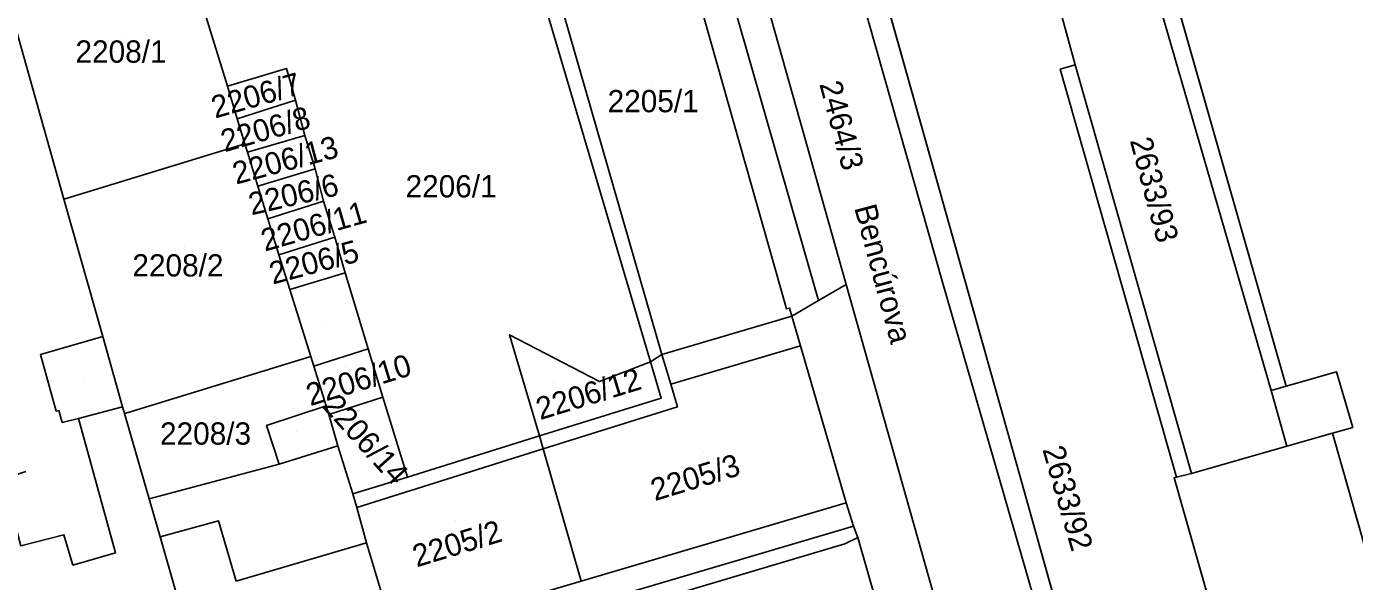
# Model space of a CAD drawing. Extents: x -263423 to -261326, y -1240067 to -1237864.
# Drawn here: x -262302.9 to -262183.7, y -1238744.5 to -1238694.7 of the extents above; entities that cross this region are included whole.
import ezdxf

# ---------------------------------------------------------------- set-up
doc = ezdxf.new("R2010")
doc.units = 0
for name, color, linetype in [('body_kn', 7, 'Continuous'), ('kladpar_druhypozemkov', 7, 'Continuous'), ('kladpar_hranice', 7, 'Continuous'), ('kladpar_parcelnecisla', 7, 'Continuous'), ('kladpar_plochy', 7, 'Continuous'), ('popisy', 7, 'Continuous'), ('zappar_hrandruhpozemk', 7, 'Continuous')]:
    doc.layers.add(name, color=color, linetype=linetype)

msp = doc.modelspace()

# ---------------------------------------------------------------- linework, layer by layer
at = {"layer": 'body_kn'}
for p, q in [((-262279.57, -1238698.47), (-262279.57, -1238698.47)), ((-262279.57, -1238698.47), (-262279.57, -1238698.47)), ((-262208.79, -1238698.15), (-262208.79, -1238698.15)), ((-262208.79, -1238698.15), (-262208.79, -1238698.15)), ((-262210.12, -1238698.53), (-262210.12, -1238698.53)), ((-262284.86, -1238700.08), (-262284.86, -1238700.08)), ((-262278.78, -1238701.33), (-262278.78, -1238701.33)), ((-262278.78, -1238701.33), (-262278.78, -1238701.33)), ((-262284, -1238703), (-262284, -1238703)), ((-262283.31, -1238705.25), (-262283.31, -1238705.25)), ((-262283.31, -1238705.25), (-262283.31, -1238705.25)), ((-262277.92, -1238704.51), (-262277.92, -1238704.51)), ((-262283.08, -1238705.99), (-262283.08, -1238705.99)), ((-262283.08, -1238705.99), (-262283.08, -1238705.99)), ((-262277, -1238707.49), (-262277, -1238707.49)), ((-262277, -1238707.49), (-262277, -1238707.49)), ((-262282.16, -1238709.04), (-262282.16, -1238709.04)), ((-262299.56, -1238710.21), (-262299.56, -1238710.21)), ((-262299.36, -1238710.15), (-262299.36, -1238710.15)), ((-262276.26, -1238710.41), (-262276.26, -1238710.41)), ((-262276.26, -1238710.41), (-262276.26, -1238710.41)), ((-262281.26, -1238711.97), (-262281.26, -1238711.97)), ((-262275.25, -1238713.64), (-262275.25, -1238713.64)), ((-262275.25, -1238713.64), (-262275.25, -1238713.64)), ((-262280.25, -1238715.2), (-262280.25, -1238715.2)), ((-262274.31, -1238716.84), (-262274.31, -1238716.84)), ((-262274.31, -1238716.84), (-262274.31, -1238716.84)), ((-262279.27, -1238718.32), (-262279.27, -1238718.32)), ((-262229.32, -1238717.88), (-262229.32, -1238717.88)), ((-262229.32, -1238717.88), (-262229.32, -1238717.88)), ((-262220.63, -1238717.89), (-262220.63, -1238717.89)), ((-262231.81, -1238719.32), (-262231.81, -1238719.32)), ((-262234.68, -1238720.07), (-262234.68, -1238720.07)), ((-262234.42, -1238720), (-262234.42, -1238720)), ((-262234.21, -1238720.71), (-262234.21, -1238720.71)), ((-262296.07, -1238722.56), (-262296.07, -1238722.56)), ((-262296.07, -1238722.56), (-262296.07, -1238722.56)), ((-262259.55, -1238722.39), (-262259.55, -1238722.39)), ((-262259.55, -1238722.39), (-262259.55, -1238722.39)), ((-262233.43, -1238723.38), (-262233.43, -1238723.38)), ((-262301.67, -1238724.17), (-262301.67, -1238724.17)), ((-262277.4, -1238724.35), (-262277.4, -1238724.35)), ((-262277.4, -1238724.35), (-262277.4, -1238724.35)), ((-262272.25, -1238723.65), (-262272.25, -1238723.65)), ((-262272.25, -1238723.65), (-262272.25, -1238723.65)), ((-262245.87, -1238724.15), (-262245.87, -1238724.15)), ((-262245.87, -1238724.15), (-262245.87, -1238724.15)), ((-262277.13, -1238725.22), (-262277.13, -1238725.22)), ((-262246.9, -1238724.82), (-262246.9, -1238724.82)), ((-262185.32, -1238725.72), (-262185.32, -1238725.72)), ((-262251.48, -1238726.6), (-262251.48, -1238726.6)), ((-262245.08, -1238726.83), (-262245.08, -1238726.83)), ((-262245.08, -1238726.83), (-262245.08, -1238726.83)), ((-262189.84, -1238727), (-262189.84, -1238727)), ((-262270.92, -1238727.99), (-262270.92, -1238727.99)), ((-262270.92, -1238727.99), (-262270.92, -1238727.99)), ((-262245.93, -1238728.09), (-262245.93, -1238728.09)), ((-262191.19, -1238727.39), (-262191.19, -1238727.39)), ((-262191.19, -1238727.39), (-262191.19, -1238727.39)), ((-262300.26, -1238729.25), (-262300.26, -1238729.25)), ((-262300.01, -1238729.19), (-262300.01, -1238729.19)), ((-262294.29, -1238728.85), (-262294.29, -1238728.85)), ((-262294.11, -1238729.46), (-262294.11, -1238729.46)), ((-262293.8, -1238729.36), (-262293.8, -1238729.36)), ((-262276, -1238728.78), (-262276, -1238728.78)), ((-262244.48, -1238728.87), (-262244.48, -1238728.87)), ((-262299.7, -1238730.27), (-262299.7, -1238730.27)), ((-262298.24, -1238729.9), (-262298.24, -1238729.9)), ((-262281.36, -1238730.53), (-262281.36, -1238730.53)), ((-262275.78, -1238729.55), (-262275.78, -1238729.55)), ((-262256.86, -1238731.48), (-262256.86, -1238731.48)), ((-262185.68, -1238731.23), (-262185.68, -1238731.23)), ((-262185.68, -1238731.23), (-262185.68, -1238731.23)), ((-262183.85, -1238730.71), (-262183.85, -1238730.71)), ((-262274.97, -1238732.37), (-262274.97, -1238732.37)), ((-262256.52, -1238732.65), (-262256.52, -1238732.65)), ((-262256.52, -1238732.65), (-262256.52, -1238732.65)), ((-262189.76, -1238732.39), (-262189.76, -1238732.39)), ((-262280.22, -1238734.01), (-262280.22, -1238734.01)), ((-262280.22, -1238734.01), (-262280.22, -1238734.01)), ((-262268.72, -1238735.17), (-262268.72, -1238735.17)), ((-262268.72, -1238735.17), (-262268.72, -1238735.17)), ((-262213.8, -1238734.81), (-262213.8, -1238734.81)), ((-262213.8, -1238734.81), (-262213.8, -1238734.81)), ((-262199.9, -1238735.23), (-262199.9, -1238735.23)), ((-262199.68, -1238735.18), (-262199.68, -1238735.18)), ((-262198.32, -1238734.86), (-262198.32, -1238734.86)), ((-262291.9, -1238737.12), (-262291.9, -1238737.12)), ((-262291.78, -1238737.54), (-262291.78, -1238737.54)), ((-262273.62, -1238736.69), (-262273.62, -1238736.69)), ((-262273.62, -1238736.69), (-262273.62, -1238736.69)), ((-262229.33, -1238737.48), (-262229.33, -1238737.48)), ((-262273.25, -1238737.9), (-262273.25, -1238737.9)), ((-262273.25, -1238737.9), (-262273.25, -1238737.9)), ((-262285.69, -1238739.1), (-262285.69, -1238739.1)), ((-262228.66, -1238739.58), (-262228.66, -1238739.58)), ((-262228.66, -1238739.58), (-262228.66, -1238739.58)), ((-262299.55, -1238740.35), (-262299.55, -1238740.35)), ((-262290.92, -1238740.55), (-262290.92, -1238740.55)), ((-262290.92, -1238740.55), (-262290.92, -1238740.55)), ((-262272.39, -1238741.08), (-262272.39, -1238741.08)), ((-262229.44, -1238741.16), (-262229.44, -1238741.16)), ((-262228.29, -1238740.6), (-262228.29, -1238740.6)), ((-262294.94, -1238741.97), (-262294.94, -1238741.97)), ((-262298.76, -1238743.09), (-262298.76, -1238743.09)), ((-262284.08, -1238744.51), (-262284.08, -1238744.51)), ((-262253.11, -1238744.51), (-262253.11, -1238744.51))]:
    msp.add_line(p, q, dxfattribs=at)
at = {"layer": 'kladpar_druhypozemkov'}
for p, q in [((-262294.04, -1238695.66), (-262294.04, -1238695.66)), ((-262280.94, -1238699.56), (-262280.94, -1238699.56)), ((-262246.73, -1238699.99), (-262246.73, -1238699.99)), ((-262280.04, -1238702.56), (-262280.04, -1238702.56)), ((-262227.87, -1238704.17), (-262227.87, -1238704.17)), ((-262280.12, -1238705.71), (-262280.12, -1238705.71)), ((-262264.94, -1238707.66), (-262264.94, -1238707.66)), ((-262278.14, -1238708.66), (-262278.14, -1238708.66)), ((-262200.43, -1238709.5), (-262200.43, -1238709.5)), ((-262278.46, -1238711.67), (-262278.46, -1238711.67)), ((-262288.74, -1238714.46), (-262288.74, -1238714.46)), ((-262277.04, -1238714.46), (-262277.04, -1238714.46)), ((-262276.04, -1238721.36), (-262276.04, -1238721.36)), ((-262274.24, -1238725.36), (-262274.24, -1238725.36)), ((-262297.84, -1238726.56), (-262297.84, -1238726.56)), ((-262255.61, -1238726.77), (-262255.61, -1238726.77)), ((-262286.04, -1238729.76), (-262286.04, -1238729.76)), ((-262278.64, -1238731.06), (-262278.64, -1238731.06)), ((-262271.7, -1238731.57), (-262271.7, -1238731.57)), ((-262242.16, -1238732.99), (-262242.16, -1238732.99)), ((-262264.36, -1238739.03), (-262264.36, -1238739.03))]:
    msp.add_line(p, q, dxfattribs=at)
at = {"layer": 'kladpar_hranice'}
for p, q in [((-262270.92, -1238727.99), (-262268.72, -1238735.17)), ((-262268.72, -1238735.17), (-262270.92, -1238727.99)), ((-262268.72, -1238735.17), (-262273.62, -1238736.69))]:
    msp.add_line(p, q, dxfattribs=at)
for points in [[(-262213.8, -1238734.81), (-262201.64, -1238778.22), (-262184.68, -1238838.02), (-262168.87, -1238893.38), (-262180.08, -1238896.53), (-262188.78, -1238864.91), (-262190.73, -1238857.81), (-262192.69, -1238851.33), (-262193.3, -1238849.42), (-262193.98, -1238847.33), (-262202.97, -1238814.28), (-262220.2, -1238750.23), (-262229.32, -1238717.88), (-262237.65, -1238688.34), (-262246.15, -1238657.58), (-262249.35, -1238646.26), (-262259.62, -1238609.98), (-262259.91, -1238609), (-262264.12, -1238594.84), (-262269.74, -1238575.92), (-262270.51, -1238572.87), (-262260.33, -1238569.36), (-262230.45, -1238675.68), (-262213.8, -1238734.81)], [(-262156.89, -1238935.6), (-262168.87, -1238893.38), (-262184.68, -1238838.02), (-262201.64, -1238778.22), (-262213.8, -1238734.81), (-262230.45, -1238675.68), (-262260.33, -1238569.36)], [(-262148.75, -1238861.05), (-262185.68, -1238731.23), (-262183.85, -1238730.71), (-262185.32, -1238725.72), (-262189.84, -1238727), (-262200.19, -1238690.67), (-262209.17, -1238659.78), (-262222.91, -1238610.74), (-262224.26, -1238611.12), (-262227.12, -1238600.96), (-262235.43, -1238603.2), (-262236.89, -1238603.72), (-262219.56, -1238664.62), (-262219, -1238664.45), (-262218.16, -1238664.22), (-262209.97, -1238693.77), (-262208.79, -1238698.15), (-262210.12, -1238698.53), (-262199.68, -1238735.18), (-262199.9, -1238735.23), (-262163.05, -1238864.67)], [(-262229.32, -1238717.88), (-262231.81, -1238719.32), (-262234.21, -1238720.71), (-262234.42, -1238720), (-262234.68, -1238720.07), (-262243.06, -1238690.45), (-262247.35, -1238674.95), (-262249.91, -1238665.67), (-262249.6, -1238665.61), (-262250.64, -1238661.8), (-262250.89, -1238661.79), (-262253.52, -1238652.32), (-262251.48, -1238649.36), (-262249.35, -1238646.26), (-262246.15, -1238657.58), (-262237.65, -1238688.34), (-262229.32, -1238717.88)], [(-262247.35, -1238674.95), (-262243.06, -1238690.45), (-262234.68, -1238720.07), (-262234.42, -1238720), (-262234.21, -1238720.71), (-262245.87, -1238724.15), (-262246.9, -1238724.82), (-262260.52, -1238678.77), (-262259.63, -1238678.49), (-262259.07, -1238678.32), (-262247.35, -1238674.95)], [(-262270.92, -1238727.99), (-262272.25, -1238723.65), (-262277.13, -1238725.22), (-262277.4, -1238724.35), (-262279.27, -1238718.32), (-262274.31, -1238716.84), (-262275.25, -1238713.64), (-262276.26, -1238710.41), (-262277, -1238707.49), (-262277.92, -1238704.51), (-262278.78, -1238701.33), (-262279.57, -1238698.47), (-262284.86, -1238700.08), (-262286.95, -1238693.4), (-262283.51, -1238692.23), (-262280.39, -1238691.24), (-262275.74, -1238689.69), (-262272.49, -1238688.7), (-262274.27, -1238682.91), (-262260.52, -1238678.77)], [(-262260.52, -1238678.77), (-262246.9, -1238724.82), (-262251.48, -1238726.6), (-262259.55, -1238722.39), (-262256.86, -1238731.48), (-262268.72, -1238735.17)], [(-262296.07, -1238722.56), (-262294.29, -1238728.85), (-262294.11, -1238729.46), (-262291.9, -1238737.12), (-262291.78, -1238737.54), (-262290.92, -1238740.55), (-262286.94, -1238754.47), (-262303.56, -1238759.41), (-262303.74, -1238758.83), (-262308.27, -1238742.95), (-262309.87, -1238737.99), (-262312.61, -1238728.01), (-262314.31, -1238721.81), (-262323.39, -1238688.74), (-262324.42, -1238683.98), (-262308.73, -1238684.55), (-262306.78, -1238684.62), (-262299.56, -1238710.21), (-262296.07, -1238722.56)], [(-262288.97, -1238687.11), (-262288.73, -1238687.56), (-262286.95, -1238693.4), (-262284.86, -1238700.08), (-262284, -1238703), (-262283.31, -1238705.25), (-262299.36, -1238710.15), (-262299.56, -1238710.21), (-262306.78, -1238684.62), (-262288.97, -1238687.11)], [(-262201.69, -1238691.09), (-262200.19, -1238690.67), (-262189.84, -1238727), (-262191.19, -1238727.39), (-262189.76, -1238732.39), (-262198.32, -1238734.86), (-262199.68, -1238735.18), (-262210.12, -1238698.53), (-262208.79, -1238698.15), (-262209.97, -1238693.77), (-262201.69, -1238691.09)], [(-262279.57, -1238698.47), (-262278.78, -1238701.33), (-262284, -1238703), (-262284.86, -1238700.08), (-262279.57, -1238698.47)], [(-262278.78, -1238701.33), (-262277.92, -1238704.51), (-262283.08, -1238705.99), (-262283.31, -1238705.25), (-262284, -1238703), (-262278.78, -1238701.33)], [(-262283.31, -1238705.25), (-262283.08, -1238705.99), (-262282.16, -1238709.04), (-262281.26, -1238711.97), (-262280.25, -1238715.2), (-262279.27, -1238718.32), (-262277.4, -1238724.35), (-262293.8, -1238729.36), (-262294.11, -1238729.46), (-262294.29, -1238728.85), (-262296.07, -1238722.56), (-262299.56, -1238710.21), (-262299.36, -1238710.15), (-262283.31, -1238705.25)], [(-262283.08, -1238705.99), (-262277.92, -1238704.51), (-262277, -1238707.49), (-262282.16, -1238709.04), (-262283.08, -1238705.99)], [(-262277, -1238707.49), (-262276.26, -1238710.41), (-262281.26, -1238711.97), (-262282.16, -1238709.04), (-262277, -1238707.49)], [(-262276.26, -1238710.41), (-262275.25, -1238713.64), (-262280.25, -1238715.2), (-262281.26, -1238711.97), (-262276.26, -1238710.41)], [(-262275.25, -1238713.64), (-262274.31, -1238716.84), (-262279.27, -1238718.32), (-262280.25, -1238715.2), (-262275.25, -1238713.64)], [(-262225.65, -1238749.81), (-262228.29, -1238740.6), (-262228.66, -1238739.58), (-262229.33, -1238737.48), (-262233.43, -1238723.38), (-262234.21, -1238720.71), (-262231.81, -1238719.32), (-262229.32, -1238717.88), (-262220.2, -1238750.23)], [(-262245.87, -1238724.15), (-262234.21, -1238720.71), (-262233.43, -1238723.38), (-262229.33, -1238737.48), (-262253.11, -1238744.51), (-262256.52, -1238732.65), (-262256.86, -1238731.48), (-262245.93, -1238728.09), (-262246.9, -1238724.82), (-262245.87, -1238724.15)], [(-262259.55, -1238722.39), (-262251.48, -1238726.6), (-262246.9, -1238724.82), (-262245.93, -1238728.09), (-262256.86, -1238731.48), (-262259.55, -1238722.39)], [(-262277.4, -1238724.35), (-262277.13, -1238725.22), (-262276, -1238728.78), (-262281.36, -1238730.53), (-262280.22, -1238734.01), (-262291.9, -1238737.12), (-262294.11, -1238729.46), (-262293.8, -1238729.36), (-262277.4, -1238724.35)], [(-262272.25, -1238723.65), (-262270.92, -1238727.99), (-262275.78, -1238729.55), (-262276, -1238728.78), (-262277.13, -1238725.22), (-262272.25, -1238723.65)], [(-262148.75, -1238861.05), (-262147.53, -1238865.9), (-262151.66, -1238866.94), (-262152.89, -1238862.09), (-262159.14, -1238863.68), (-262163.05, -1238864.67), (-262199.9, -1238735.23), (-262199.68, -1238735.18), (-262198.32, -1238734.86), (-262189.76, -1238732.39), (-262191.19, -1238727.39), (-262189.84, -1238727), (-262185.32, -1238725.72), (-262183.85, -1238730.71), (-262185.68, -1238731.23), (-262148.75, -1238861.05)], [(-262273.62, -1238736.69), (-262274.97, -1238732.37), (-262275.78, -1238729.55), (-262270.92, -1238727.99)], [(-262280.22, -1238734.01), (-262281.36, -1238730.53), (-262276, -1238728.78), (-262275.78, -1238729.55), (-262274.97, -1238732.37), (-262273.62, -1238736.69), (-262273.25, -1238737.9), (-262272.39, -1238741.08), (-262269.88, -1238749.46), (-262286.94, -1238754.47), (-262290.92, -1238740.55), (-262291.78, -1238737.54), (-262291.9, -1238737.12), (-262280.22, -1238734.01)], [(-262256.52, -1238732.65), (-262253.11, -1238744.51), (-262269.88, -1238749.46), (-262272.39, -1238741.08), (-262273.25, -1238737.9), (-262273.62, -1238736.69), (-262268.72, -1238735.17), (-262256.86, -1238731.48), (-262256.52, -1238732.65)], [(-262269.88, -1238749.46), (-262253.11, -1238744.51), (-262229.33, -1238737.48), (-262228.66, -1238739.58), (-262228.29, -1238740.6), (-262225.65, -1238749.81)]]:
    msp.add_lwpolyline(points, dxfattribs=at)
at = {"layer": 'kladpar_plochy'}
for p, q in [((-262213.8, -1238734.81), (-262230.45, -1238675.68)), ((-262189.84, -1238727), (-262200.19, -1238690.67)), ((-262209.97, -1238693.77), (-262208.79, -1238698.15)), ((-262208.79, -1238698.15), (-262210.12, -1238698.53)), ((-262210.12, -1238698.53), (-262199.68, -1238735.18)), ((-262185.32, -1238725.72), (-262189.84, -1238727)), ((-262183.85, -1238730.71), (-262185.32, -1238725.72)), ((-262185.68, -1238731.23), (-262183.85, -1238730.71)), ((-262148.75, -1238861.05), (-262185.68, -1238731.23)), ((-262201.64, -1238778.22), (-262213.8, -1238734.81)), ((-262199.68, -1238735.18), (-262199.9, -1238735.23)), ((-262199.9, -1238735.23), (-262163.05, -1238864.67))]:
    msp.add_line(p, q, dxfattribs=at)
for points in [[(-262213.8, -1238734.81), (-262201.64, -1238778.22), (-262184.68, -1238838.02), (-262168.87, -1238893.38), (-262180.08, -1238896.53), (-262188.78, -1238864.91), (-262190.73, -1238857.81), (-262192.69, -1238851.33), (-262193.3, -1238849.42), (-262193.98, -1238847.33), (-262202.97, -1238814.28), (-262220.2, -1238750.23), (-262229.32, -1238717.88), (-262237.65, -1238688.34), (-262246.15, -1238657.58), (-262249.35, -1238646.26), (-262259.62, -1238609.98), (-262259.91, -1238609), (-262264.12, -1238594.84), (-262269.74, -1238575.92), (-262270.51, -1238572.87), (-262260.33, -1238569.36), (-262230.45, -1238675.68)], [(-262229.32, -1238717.88), (-262231.81, -1238719.32), (-262234.21, -1238720.71), (-262234.42, -1238720), (-262234.68, -1238720.07), (-262243.06, -1238690.45), (-262247.35, -1238674.95), (-262249.91, -1238665.67), (-262249.6, -1238665.61), (-262250.64, -1238661.8), (-262250.89, -1238661.79), (-262253.52, -1238652.32), (-262251.48, -1238649.36), (-262249.35, -1238646.26), (-262246.15, -1238657.58), (-262237.65, -1238688.34)], [(-262247.35, -1238674.95), (-262243.06, -1238690.45), (-262234.68, -1238720.07), (-262234.42, -1238720), (-262234.21, -1238720.71), (-262245.87, -1238724.15), (-262246.9, -1238724.82), (-262260.52, -1238678.77), (-262259.63, -1238678.49), (-262259.07, -1238678.32)], [(-262296.07, -1238722.56), (-262294.29, -1238728.85), (-262294.11, -1238729.46), (-262291.9, -1238737.12), (-262291.78, -1238737.54), (-262290.92, -1238740.55), (-262286.94, -1238754.47), (-262303.56, -1238759.41), (-262303.74, -1238758.83), (-262308.27, -1238742.95), (-262309.87, -1238737.99), (-262312.61, -1238728.01), (-262314.31, -1238721.81), (-262323.39, -1238688.74), (-262324.42, -1238683.98), (-262308.73, -1238684.55), (-262306.78, -1238684.62), (-262299.56, -1238710.21)], [(-262288.97, -1238687.11), (-262288.73, -1238687.56), (-262286.95, -1238693.4), (-262284.86, -1238700.08), (-262284, -1238703), (-262283.31, -1238705.25), (-262299.36, -1238710.15), (-262299.56, -1238710.21), (-262306.78, -1238684.62)], [(-262201.69, -1238691.09), (-262200.19, -1238690.67), (-262189.84, -1238727), (-262191.19, -1238727.39), (-262189.76, -1238732.39), (-262198.32, -1238734.86), (-262199.68, -1238735.18), (-262210.12, -1238698.53), (-262208.79, -1238698.15), (-262209.97, -1238693.77)], [(-262279.57, -1238698.47), (-262278.78, -1238701.33), (-262284, -1238703), (-262284.86, -1238700.08)], [(-262278.78, -1238701.33), (-262277.92, -1238704.51), (-262283.08, -1238705.99), (-262283.31, -1238705.25), (-262284, -1238703)], [(-262283.31, -1238705.25), (-262283.08, -1238705.99), (-262282.16, -1238709.04), (-262281.26, -1238711.97), (-262280.25, -1238715.2), (-262279.27, -1238718.32), (-262277.4, -1238724.35), (-262293.8, -1238729.36), (-262294.11, -1238729.46), (-262294.29, -1238728.85), (-262296.07, -1238722.56), (-262299.56, -1238710.21), (-262299.36, -1238710.15)], [(-262283.08, -1238705.99), (-262277.92, -1238704.51), (-262277, -1238707.49), (-262282.16, -1238709.04)], [(-262277, -1238707.49), (-262276.26, -1238710.41), (-262281.26, -1238711.97), (-262282.16, -1238709.04)], [(-262276.26, -1238710.41), (-262275.25, -1238713.64), (-262280.25, -1238715.2), (-262281.26, -1238711.97)], [(-262275.25, -1238713.64), (-262274.31, -1238716.84), (-262279.27, -1238718.32), (-262280.25, -1238715.2)], [(-262245.87, -1238724.15), (-262234.21, -1238720.71), (-262233.43, -1238723.38), (-262229.33, -1238737.48), (-262253.11, -1238744.51), (-262256.52, -1238732.65), (-262256.86, -1238731.48), (-262245.93, -1238728.09), (-262246.9, -1238724.82)], [(-262259.55, -1238722.39), (-262251.48, -1238726.6), (-262246.9, -1238724.82), (-262245.93, -1238728.09), (-262256.86, -1238731.48)], [(-262277.4, -1238724.35), (-262277.13, -1238725.22), (-262276, -1238728.78), (-262281.36, -1238730.53), (-262280.22, -1238734.01), (-262291.9, -1238737.12), (-262294.11, -1238729.46), (-262293.8, -1238729.36)], [(-262272.25, -1238723.65), (-262270.92, -1238727.99), (-262275.78, -1238729.55), (-262276, -1238728.78), (-262277.13, -1238725.22)], [(-262148.75, -1238861.05), (-262147.53, -1238865.9), (-262151.66, -1238866.94), (-262152.89, -1238862.09), (-262159.14, -1238863.68), (-262163.05, -1238864.67), (-262199.9, -1238735.23), (-262199.68, -1238735.18), (-262198.32, -1238734.86), (-262189.76, -1238732.39), (-262191.19, -1238727.39), (-262189.84, -1238727), (-262185.32, -1238725.72), (-262183.85, -1238730.71), (-262185.68, -1238731.23)], [(-262273.62, -1238736.69), (-262274.97, -1238732.37), (-262275.78, -1238729.55), (-262270.92, -1238727.99), (-262268.72, -1238735.17)], [(-262280.22, -1238734.01), (-262281.36, -1238730.53), (-262276, -1238728.78), (-262275.78, -1238729.55), (-262274.97, -1238732.37), (-262273.62, -1238736.69), (-262273.25, -1238737.9), (-262272.39, -1238741.08), (-262269.88, -1238749.46), (-262286.94, -1238754.47), (-262290.92, -1238740.55), (-262291.78, -1238737.54), (-262291.9, -1238737.12)], [(-262256.52, -1238732.65), (-262253.11, -1238744.51), (-262269.88, -1238749.46), (-262272.39, -1238741.08), (-262273.25, -1238737.9), (-262273.62, -1238736.69), (-262268.72, -1238735.17), (-262256.86, -1238731.48)]]:
    msp.add_lwpolyline(points, close=True, dxfattribs=at)
for points in [[(-262260.52, -1238678.77), (-262246.9, -1238724.82), (-262251.48, -1238726.6), (-262259.55, -1238722.39), (-262256.86, -1238731.48), (-262268.72, -1238735.17), (-262270.92, -1238727.99), (-262272.25, -1238723.65), (-262277.13, -1238725.22), (-262277.4, -1238724.35), (-262279.27, -1238718.32), (-262274.31, -1238716.84), (-262275.25, -1238713.64), (-262276.26, -1238710.41), (-262277, -1238707.49), (-262277.92, -1238704.51), (-262278.78, -1238701.33), (-262279.57, -1238698.47), (-262284.86, -1238700.08), (-262286.95, -1238693.4)], [(-262225.65, -1238749.81), (-262228.29, -1238740.6), (-262228.66, -1238739.58), (-262229.33, -1238737.48), (-262233.43, -1238723.38), (-262234.21, -1238720.71), (-262231.81, -1238719.32), (-262229.32, -1238717.88), (-262220.2, -1238750.23)], [(-262269.88, -1238749.46), (-262253.11, -1238744.51), (-262229.33, -1238737.48), (-262228.66, -1238739.58), (-262228.29, -1238740.6), (-262225.65, -1238749.81)]]:
    msp.add_lwpolyline(points, dxfattribs=at)
at = {"layer": 'zappar_hrandruhpozemk'}
for p, q in [((-262238.14, -1238656.06), (-262220.63, -1238717.89)), ((-262259.07, -1238678.32), (-262245.87, -1238724.15)), ((-262191.19, -1238727.39), (-262201.69, -1238691.09)), ((-262208.79, -1238698.15), (-262198.32, -1238734.86)), ((-262274.31, -1238716.84), (-262272.25, -1238723.65)), ((-262245.08, -1238726.83), (-262233.43, -1238723.38)), ((-262298.24, -1238729.9), (-262294.29, -1238728.85)), ((-262294.94, -1238741.97), (-262298.24, -1238729.9)), ((-262185.68, -1238731.23), (-262189.76, -1238732.39)), ((-262280.22, -1238734.01), (-262274.97, -1238732.37)), ((-262273.25, -1238737.9), (-262256.52, -1238732.65)), ((-262228.66, -1238739.58), (-262265.96, -1238750.57)), ((-262284.08, -1238744.51), (-262272.39, -1238741.08)), ((-262298.76, -1238743.09), (-262294.94, -1238741.97))]:
    msp.add_line(p, q, dxfattribs=at)
for points in [[(-262251.48, -1238649.36), (-262250.85, -1238651.52), (-262240.39, -1238689.33), (-262231.81, -1238719.32)], [(-262220.63, -1238717.89), (-262206.35, -1238767.27), (-262198.69, -1238793.65)], [(-262298.24, -1238729.9), (-262299.7, -1238730.27), (-262300.01, -1238729.19), (-262300.26, -1238729.25), (-262301.67, -1238724.17), (-262296.07, -1238722.56)], [(-262245.87, -1238724.15), (-262245.08, -1238726.83), (-262244.48, -1238728.87), (-262256.52, -1238732.65)], [(-262302.98, -1238734.68), (-262305.02, -1238735.36), (-262303.43, -1238741.34), (-262299.55, -1238740.35), (-262298.76, -1238743.09)], [(-262290.92, -1238740.55), (-262285.69, -1238739.1), (-262284.08, -1238744.51)], [(-262264.96, -1238751.72), (-262229.44, -1238741.16), (-262228.29, -1238740.6)]]:
    msp.add_lwpolyline(points, dxfattribs=at)

# ---------------------------------------------------------------- texts
at = {"layer": 'kladpar_parcelnecisla'}
for s, p in [('2208/1', (-262298.52, -1238697.96)), ('2205/1', (-262250.75, -1238702.41)), ('2206/1', (-262268.89, -1238710.06)), ('2208/2', (-262293.41, -1238717.16)), ('2208/3', (-262290.93, -1238732.26))]:
    msp.add_text(s, height=2, dxfattribs=at).set_placement(p)
for s, rotation, p in [('2206/7', 16, (-262285.98, -1238702.98)), ('2464/3', 285, (-262231.75, -1238699.88)), ('2206/8', 16, (-262285.13, -1238706.01)), ('2206/13', 15, (-262284.1, -1238708.91)), ('2633/93', 285, (-262203.88, -1238704.94)), ('2206/6', 13, (-262282.72, -1238711.67)), ('2206/11', 16, (-262281.52, -1238714.93)), ('2206/5', 15, (-262280.81, -1238717.89)), ('2206/10', 17, (-262277.44, -1238728.81)), ('2206/12', 17, (-262256.8, -1238730.06)), ('2206/14', 312, (-262276.43, -1238728.86)), ('2633/92', 286, (-262211.73, -1238732.68)), ('2205/3', 17, (-262246.51, -1238737.34)), ('2205/2', 17, (-262267.89, -1238743.29))]:
    msp.add_text(s, height=2, rotation=rotation, dxfattribs=at).set_placement(p)
at = {"layer": 'popisy'}
msp.add_text('Bencúrova', height=2, rotation=285, dxfattribs=at).set_placement((-262228.62, -1238710.98))

doc.saveas('drawing.dxf')
